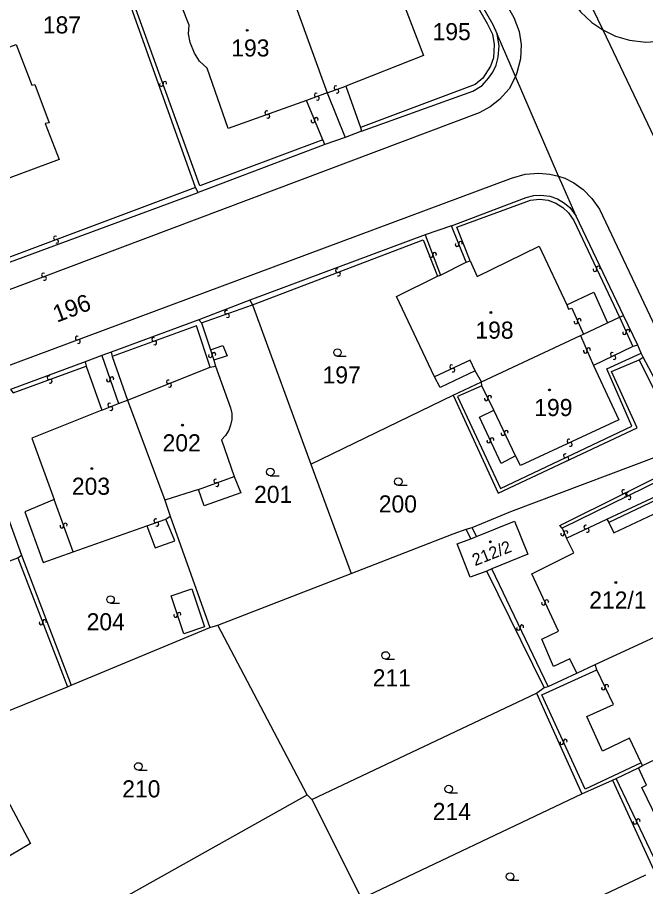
# Model space of a CAD drawing. Extents: x -600391 to -599491, y -1160176 to -1159402.
# Drawn here: x -600290.1 to -600227.7, y -1159747.5 to -1159661.1 of the extents above; entities that cross this region are included whole.
import ezdxf

# ---------------------------------------------------------------- set-up
doc = ezdxf.new("R2010")
doc.units = 0
for name, color, linetype in [('Level 1', 7, 'Continuous'), ('Level 13', 7, 'Continuous'), ('Level 3', 7, 'Continuous'), ('Level 4', 7, 'Continuous'), ('Level 5', 7, 'Continuous')]:
    doc.layers.add(name, color=color, linetype=linetype)

msp = doc.modelspace()

# ---------------------------------------------------------------- linework, layer by layer
at = {"layer": 'Level 1'}
for points in [[(-600257, -1159637.19), (-600242.84, -1159661.83), (-600242.42, -1159662.79)], [(-600255.98, -1159649.15), (-600254.83, -1159651.93), (-600254.4, -1159651.82), (-600253.55, -1159654.34), (-600252.98, -1159655.06), (-600252.44, -1159655.89), (-600252.06, -1159657.09), (-600251.78, -1159658), (-600251.89, -1159659.27), (-600249.71, -1159664.91), (-600257.45, -1159667.95)], [(-600263.91, -1159655.89), (-600259.29, -1159668.6)], [(-600234.61, -1159656.72), (-600231.91, -1159662.36)], [(-600272.39, -1159678.01), (-600279.61, -1159657.74)], [(-600255.9, -1159672.41), (-600244.82, -1159668.44), (-600243.9, -1159667.87), (-600243.25, -1159667.16), (-600242.84, -1159666.57), (-600242.51, -1159665.86), (-600242.29, -1159665.08), (-600242.19, -1159663.93), (-600242.42, -1159662.79)], [(-600240.59, -1159667), (-600242.42, -1159662.79)], [(-600231.91, -1159662.36), (-600226.43, -1159673.8), (-600225.55, -1159675.64)], [(-600295.07, -1159665.6), (-600290.21, -1159663.81), (-600288.63, -1159667.85), (-600288.34, -1159667.77), (-600286.92, -1159671.6), (-600287.33, -1159671.67), (-600285.93, -1159675.22), (-600298.35, -1159679.84), (-600299.72, -1159676.09), (-600300.06, -1159676.16), (-600301.38, -1159672.64), (-600301.05, -1159672.57), (-600301.2, -1159671.95)], [(-600236.3, -1159676.88), (-600240.59, -1159667)], [(-600257.45, -1159667.95), (-600255.98, -1159672.06)], [(-600259.29, -1159668.6), (-600257.49, -1159673.05)], [(-600255.9, -1159672.41), (-600257.49, -1159673.05)], [(-600255.98, -1159672.06), (-600255.9, -1159672.41)], [(-600257.49, -1159673.05), (-600259.52, -1159673.75)], [(-600259.52, -1159673.75), (-600272.12, -1159678.51)], [(-600234.56, -1159680.88), (-600235.98, -1159677.61), (-600236.3, -1159676.88)], [(-600299.92, -1159688.78), (-600272.12, -1159678.51)], [(-600272.12, -1159678.51), (-600272.39, -1159678.01)], [(-600246.95, -1159681.81), (-600239.53, -1159679.02), (-600238.75, -1159678.81), (-600238.05, -1159678.77), (-600237.18, -1159678.87), (-600236.4, -1159679.15), (-600235.71, -1159679.58), (-600235.18, -1159680.02), (-600234.56, -1159680.88)], [(-600229.86, -1159690.74), (-600234.56, -1159680.88)], [(-600246.95, -1159681.81), (-600249.56, -1159682.73)], [(-600249.56, -1159682.73), (-600266.97, -1159689.21)], [(-600245.08, -1159685.3), (-600244.4, -1159686.86), (-600238.23, -1159683.84), (-600235.49, -1159689.66)], [(-600248.03, -1159686.72), (-600245.49, -1159685.44)], [(-600245.49, -1159685.44), (-600245.08, -1159685.3)], [(-600248.64, -1159696.83), (-600252.39, -1159688.85), (-600248.34, -1159686.84)], [(-600248.34, -1159686.84), (-600248.03, -1159686.72)], [(-600235.49, -1159689.66), (-600232.79, -1159688.42), (-600231.45, -1159691.46)], [(-600266.97, -1159689.21), (-600272.04, -1159691.16)], [(-600266.97, -1159689.21), (-600266.7, -1159689.68)], [(-600266.7, -1159689.68), (-600260.93, -1159705.5)], [(-600230.25, -1159690.91), (-600229.86, -1159690.74)], [(-600228.42, -1159693.67), (-600229.86, -1159690.74)], [(-600272.04, -1159691.16), (-600280.77, -1159694.37)], [(-600272.04, -1159691.16), (-600271.79, -1159691.48)], [(-600271.79, -1159691.48), (-600270.9, -1159694.16)], [(-600233.82, -1159692.58), (-600231.45, -1159691.46)], [(-600231.45, -1159691.46), (-600230.25, -1159690.91)], [(-600243.96, -1159697.33), (-600234.11, -1159692.73)], [(-600234.11, -1159692.73), (-600233.82, -1159692.58)], [(-600270.9, -1159694.16), (-600269.66, -1159693.71), (-600269.24, -1159694.75), (-600270.55, -1159695.17)], [(-600228.11, -1159694.49), (-600228.42, -1159693.67)], [(-600281.68, -1159694.7), (-600283.34, -1159695.34)], [(-600280.77, -1159694.37), (-600281.68, -1159694.7)], [(-600280.77, -1159694.37), (-600280.66, -1159694.81)], [(-600280.66, -1159694.81), (-600279.13, -1159699.14)], [(-600246.78, -1159698.64), (-600242.32, -1159708.4), (-600228.5, -1159701.89), (-600231.03, -1159696.29), (-600228.31, -1159695.13)], [(-600228.31, -1159695.13), (-600227.91, -1159694.88)], [(-600227.91, -1159694.88), (-600228.11, -1159694.49)], [(-600223.39, -1159703.37), (-600227.91, -1159694.88)], [(-600283.34, -1159695.34), (-600290.76, -1159698.08)], [(-600283.34, -1159695.34), (-600283.25, -1159695.78)], [(-600283.25, -1159695.78), (-600281.67, -1159700.14)], [(-600270.55, -1159695.17), (-600270.38, -1159695.76)], [(-600270.38, -1159695.76), (-600268.9, -1159699.92), (-600268.78, -1159700.49), (-600268.77, -1159701.08), (-600268.89, -1159701.62), (-600269.08, -1159702.13), (-600269.39, -1159702.66), (-600269.79, -1159703.1), (-600268.55, -1159706.72)], [(-600244.58, -1159696.25), (-600248.07, -1159697.9), (-600248.64, -1159696.83)], [(-600243.96, -1159697.33), (-600244.58, -1159696.25)], [(-600246.78, -1159698.64), (-600243.96, -1159697.33)], [(-600279.13, -1159699.14), (-600275.41, -1159709.1)], [(-600260.93, -1159705.5), (-600246.78, -1159698.64)], [(-600295.08, -1159699.66), (-600289.65, -1159714.55)], [(-600281.67, -1159700.14), (-600288.64, -1159702.94), (-600286.42, -1159709.02)], [(-600244.9, -1159711.81), (-600241.06, -1159710.22), (-600223.99, -1159703.78)], [(-600260.93, -1159705.5), (-600256.91, -1159716.36)], [(-600268.55, -1159706.72), (-600267.88, -1159708.35), (-600271.52, -1159709.66), (-600272.09, -1159708.01)], [(-600272.09, -1159708.01), (-600275.41, -1159709.1)], [(-600286.42, -1159709.02), (-600289.33, -1159710.24), (-600287.5, -1159715.28), (-600284.53, -1159714.21)], [(-600275.41, -1159709.1), (-600274.91, -1159710.69)], [(-600277.2, -1159711.64), (-600276.39, -1159713.81), (-600274.43, -1159713.12), (-600275.34, -1159710.96)], [(-600275.34, -1159710.96), (-600274.91, -1159710.69)], [(-600274.91, -1159710.69), (-600270.96, -1159721.75)], [(-600244.47, -1159712.71), (-600240.68, -1159711.17), (-600239.37, -1159714.45), (-600242.93, -1159715.92)], [(-600284.53, -1159714.21), (-600277.2, -1159711.64)], [(-600256.91, -1159716.36), (-600246.79, -1159712.44), (-600245.49, -1159711.96)], [(-600245.49, -1159711.96), (-600244.9, -1159711.81)], [(-600245.01, -1159712.94), (-600245.49, -1159711.96)], [(-600243.44, -1159716.13), (-600245.08, -1159716.73), (-600246.39, -1159713.44), (-600245.01, -1159712.94)], [(-600245.01, -1159712.94), (-600244.47, -1159712.71)], [(-600303.21, -1159719.76), (-600290.02, -1159714.8)], [(-600290.02, -1159714.8), (-600289.65, -1159714.55)], [(-600289.65, -1159714.55), (-600284.72, -1159727.47)], [(-600270.16, -1159721.49), (-600256.91, -1159716.36)], [(-600242.93, -1159715.92), (-600243.44, -1159716.13)], [(-600237.73, -1159727.71), (-600243.44, -1159716.13)], [(-600232.68, -1159725.43), (-600222.05, -1159720.52)], [(-600284.72, -1159727.47), (-600270.96, -1159721.75)], [(-600270.96, -1159721.75), (-600270.16, -1159721.49)], [(-600261.29, -1159738.36), (-600270.16, -1159721.49)], [(-600234.5, -1159726.26), (-600232.68, -1159725.43)], [(-600237.32, -1159727.59), (-600234.5, -1159726.26)], [(-600309.17, -1159737.41), (-600285.09, -1159727.62)], [(-600285.09, -1159727.62), (-600284.72, -1159727.47)], [(-600238.5, -1159728.27), (-600237.73, -1159727.71)], [(-600237.73, -1159727.71), (-600237.32, -1159727.59)], [(-600260.82, -1159738.82), (-600238.5, -1159728.27)], [(-600238.5, -1159728.27), (-600233.99, -1159738.27)], [(-600227.96, -1159735.44), (-600217.22, -1159730.36)], [(-600299.17, -1159752.49), (-600302.11, -1159746.96), (-600301.17, -1159746.41), (-600303.61, -1159741.8), (-600292.85, -1159735.57), (-600288.77, -1159743.19), (-600292.56, -1159745.42), (-600290.03, -1159750.12), (-600292.55, -1159751.52), (-600292.72, -1159751.2)], [(-600230.58, -1159736.74), (-600228.36, -1159735.69)], [(-600228.36, -1159735.69), (-600227.96, -1159735.44)], [(-600233.99, -1159738.27), (-600230.94, -1159736.91)], [(-600230.94, -1159736.91), (-600230.58, -1159736.74)], [(-600230.94, -1159736.91), (-600226.86, -1159745.79)], [(-600255.87, -1159748.65), (-600233.99, -1159738.27)], [(-600295.75, -1159757.68), (-600261.29, -1159738.36)], [(-600261.29, -1159738.36), (-600260.82, -1159738.82)], [(-600260.82, -1159738.82), (-600255.87, -1159748.65)], [(-600251.26, -1159757.45), (-600227.63, -1159746.31)]]:
    msp.add_lwpolyline(points, dxfattribs=at)
at = {"layer": 'Level 13'}
for centre, start, end in [((-600275.427, -1159667.658), 326.9982, 199.5882), ((-600275.774, -1159667.781), 147.21266, 19.31066), ((-600258.43, -1159668.096), 56.82906, 288.92705), ((-600258.309, -1159668.444), 236.6146, 109.2046), ((-600260.384, -1159668.817), 57.65334, 290.24334), ((-600260.257, -1159669.163), 237.86779, 109.96579), ((-600265.301, -1159670.586), 56.82143, 289.41143), ((-600265.18, -1159670.934), 237.03589, 109.13388), ((-600260.711, -1159671.399), 149.75287, 21.85087), ((-600260.369, -1159671.261), 329.53841, 202.12841), ((-600286.294, -1159683.027), 57.73928, 290.32928), ((-600286.167, -1159683.373), 237.95374, 110.05173), ((-600246.392, -1159683.687), 149.28291, 21.38091), ((-600246.049, -1159683.552), 329.06846, 201.65846), ((-600248.972, -1159684.795), 148.13803, 20.72803), ((-600248.627, -1159684.666), 328.35249, 200.45048), ((-600258.294, -1159686.277), 58.23563, 290.33362), ((-600258.165, -1159686.622), 238.02117, 110.61117), ((-600232.687, -1159686.178), 152.47116, 25.06116), ((-600232.353, -1159686.023), 332.68562, 204.78361), ((-600287.494, -1159686.707), 57.78399, 290.37399), ((-600287.367, -1159687.053), 237.99845, 110.09644), ((-600269.31, -1159690.406), 56.84809, 288.94609), ((-600269.189, -1159690.754), 236.63363, 109.22363), ((-600234.577, -1159691.376), 151.90503, 24.49503), ((-600234.242, -1159691.224), 332.11948, 204.21748), ((-600229.748, -1159692.446), 151.80886, 24.39886), ((-600229.412, -1159692.295), 332.02332, 204.12132), ((-600284.133, -1159692.977), 57.79973, 289.89772), ((-600284.007, -1159693.323), 237.58527, 110.17527), ((-600276.542, -1159693.117), 57.1194, 289.7094), ((-600276.419, -1159693.464), 237.33385, 109.43185), ((-600233.649, -1159694.282), 150.38023, 22.97023), ((-600233.31, -1159694.139), 330.59468, 202.69268), ((-600270.904, -1159694.72), 146.27125, 18.86125), ((-600270.555, -1159694.601), 326.48571, 198.58371), ((-600230.958, -1159694.593), 62.48565, 295.07565), ((-600230.803, -1159694.927), 242.70011, 114.7981), ((-600246.938, -1159695.833), 62.35163, 294.94163), ((-600246.783, -1159696.168), 242.56608, 114.66408), ((-600286.942, -1159696.926), 57.42551, 289.52351), ((-600280.685, -1159697.021), 326.45385, 198.55184), ((-600286.818, -1159697.273), 237.21106, 109.80106), ((-600281.034, -1159697.139), 146.23939, 18.82939), ((-600275.087, -1159697.328), 59.12606, 291.22405), ((-600274.953, -1159697.671), 238.9116, 111.5016), ((-600280.918, -1159699.639), 59.59454, 291.69254), ((-600243.486, -1159699.02), 153.74648, 25.84448), ((-600243.155, -1159698.859), 333.53203, 206.12203), ((-600280.781, -1159699.981), 239.38009, 111.97009), ((-600242.913, -1159703.063), 332.15467, 204.74467), ((-600241.828, -1159702.487), 152.61031, 24.70831), ((-600241.493, -1159702.332), 332.39586, 204.98586), ((-600243.248, -1159703.216), 152.36912, 24.46712), ((-600235.277, -1159703.213), 61.98906, 294.57906), ((-600235.124, -1159703.548), 242.20352, 114.30152), ((-600235.627, -1159704.663), 62.69628, 294.79427), ((-600235.472, -1159704.997), 242.48182, 115.07182), ((-600270.382, -1159707.186), 57.39482, 289.49281), ((-600270.258, -1159707.533), 237.18036, 109.77036), ((-600229.831, -1159708.234), 63.79504, 295.89303), ((-600229.669, -1159708.565), 243.58058, 116.17058), ((-600229.46, -1159708.494), 63.2149, 295.8049), ((-600229.301, -1159708.826), 243.42936, 115.52736), ((-600285.307, -1159711.558), 327.16797, 199.75797), ((-600276.332, -1159711.126), 57.45471, 289.55271), ((-600276.208, -1159711.473), 237.24026, 109.83026), ((-600285.654, -1159711.682), 147.38243, 19.48043), ((-600235.91, -1159712.441), 150.14699, 22.73699), ((-600235.57, -1159712.3), 330.36145, 202.45945), ((-600233.597, -1159711.752), 62.49123, 294.58923), ((-600233.443, -1159712.087), 242.27677, 114.86677), ((-600237.808, -1159719.326), 152.1415, 24.2395), ((-600237.473, -1159719.174), 331.92704, 204.51704), ((-600287.377, -1159721.145), 328.40725, 200.50525), ((-600274.356, -1159720.537), 145.76232, 17.86031), ((-600274.005, -1159720.423), 325.54786, 198.13786), ((-600287.722, -1159721.275), 148.19279, 20.78279), ((-600240.287, -1159721.828), 153.04725, 25.14524), ((-600239.954, -1159721.671), 332.83279, 205.42279), ((-600231.847, -1159727.747), 152.72607, 24.82407), ((-600231.513, -1159727.592), 332.51161, 205.10161), ((-600235.978, -1159733.186), 152.15175, 24.24974), ((-600235.643, -1159733.034), 331.93729, 204.52729), ((-600228.383, -1159740.942), 332.55916, 205.14916), ((-600228.717, -1159741.098), 152.77362, 24.87161)]:
    msp.add_arc(centre, 0.184, start, end, dxfattribs=at)
at = {"layer": 'Level 3'}
for points in [[(-600263.73, -1159599.23), (-600264.06, -1159600.83), (-600264.1, -1159602.8), (-600263.89, -1159604.24), (-600263.4, -1159605.71), (-600263.22, -1159606.12), (-600256.87, -1159617.57), (-600257.27, -1159618.48), (-600257.42, -1159619.34), (-600257.36, -1159620.23), (-600257.11, -1159621.06), (-600235.06, -1159659.23), (-600234.11, -1159660.56), (-600233, -1159661.61), (-600231.91, -1159662.36)], [(-600275.25, -1159607.05), (-600265.49, -1159621.97), (-600264.75, -1159621.73), (-600263.95, -1159621.77), (-600263.42, -1159621.97), (-600262.66, -1159622.63), (-600262.28, -1159623.53), (-600240.75, -1159661.14), (-600240.23, -1159662.5), (-600240.03, -1159663.82), (-600240.07, -1159665.24), (-600240.44, -1159666.61), (-600240.59, -1159667)], [(-600257.45, -1159637.35), (-600243.41, -1159661.73), (-600242.87, -1159662.79), (-600242.69, -1159663.8), (-600242.78, -1159665.12), (-600243.06, -1159665.96), (-600243.83, -1159667.15), (-600244.6, -1159667.78), (-600255.98, -1159672.06)], [(-600231.91, -1159662.36), (-600230.65, -1159662.97), (-600229.27, -1159663.39), (-600227.62, -1159663.59), (-600225.8, -1159663.45), (-600224.28, -1159663.04), (-600222.98, -1159662.43), (-600197.1, -1159651.98)], [(-600261.35, -1159669.37), (-600269.13, -1159672.15), (-600271.23, -1159666.16), (-600271.98, -1159665.45), (-600272.49, -1159664.66), (-600272.91, -1159663.6), (-600273.06, -1159662.75), (-600273.02, -1159661.88), (-600274.27, -1159658.69), (-600273.93, -1159658.6), (-600274.92, -1159655.93)], [(-600259.74, -1159673.28), (-600271.94, -1159677.85), (-600279.25, -1159657.59)], [(-600240.59, -1159667), (-600241.21, -1159668.2), (-600242.18, -1159669.27), (-600243.09, -1159670.01), (-600244.19, -1159670.6), (-600330.67, -1159703.15), (-600331.73, -1159703.48), (-600332.86, -1159703.51), (-600333.16, -1159703.47)], [(-600259.29, -1159668.6), (-600257.45, -1159667.95)], [(-600259.29, -1159668.6), (-600261.35, -1159669.37)], [(-600259.74, -1159673.28), (-600261.35, -1159669.37)], [(-600259.52, -1159673.75), (-600259.74, -1159673.28)], [(-600329.03, -1159711.13), (-600328.44, -1159710.21), (-600327.64, -1159709.49), (-600327.17, -1159709.2), (-600240.98, -1159677.1), (-600239.63, -1159676.68), (-600238.25, -1159676.58), (-600237.16, -1159676.69), (-600236.3, -1159676.88)], [(-600236.3, -1159676.88), (-600235.69, -1159677.1), (-600234.79, -1159677.54), (-600233.86, -1159678.21), (-600233.01, -1159679.1), (-600232.25, -1159680.16), (-600163.31, -1159825.79), (-600162.94, -1159826.86), (-600162.86, -1159827.88), (-600163.01, -1159828.81), (-600163.4, -1159829.75)], [(-600272.39, -1159678.01), (-600300.06, -1159688.4)], [(-600245.08, -1159685.3), (-600246.41, -1159681.96), (-600239.1, -1159679.28), (-600238.2, -1159679.18), (-600237.34, -1159679.29), (-600236.59, -1159679.56), (-600235.88, -1159679.99), (-600235.32, -1159680.53), (-600234.8, -1159681.29), (-600230.25, -1159690.91)], [(-600245.49, -1159685.44), (-600246.95, -1159681.81)], [(-600249.56, -1159682.73), (-600248.03, -1159686.72)], [(-600266.7, -1159689.68), (-600249.75, -1159683.22), (-600248.34, -1159686.84)], [(-600271.79, -1159691.48), (-600266.7, -1159689.68)], [(-600235.49, -1159689.66), (-600235.3, -1159690.1), (-600235, -1159690.02), (-600233.82, -1159692.58)], [(-600230.25, -1159690.91), (-600228.91, -1159693.83)], [(-600270.91, -1159695.86), (-600272.29, -1159691.77), (-600280.66, -1159694.81)], [(-600234.11, -1159692.73), (-600232.84, -1159695.69)], [(-600270.9, -1159694.16), (-600270.55, -1159695.17)], [(-600228.91, -1159693.83), (-600232.84, -1159695.69)], [(-600228.42, -1159693.67), (-600228.91, -1159693.83)], [(-600281.68, -1159694.7), (-600280.03, -1159699.47)], [(-600243.92, -1159697.74), (-600246.36, -1159698.77), (-600242.08, -1159707.92), (-600229.02, -1159701.74), (-600231.52, -1159696.02), (-600228.11, -1159694.49)], [(-600228.31, -1159695.13), (-600223.99, -1159703.78)], [(-600290.76, -1159698.08), (-600290.51, -1159698.43), (-600283.25, -1159695.78)], [(-600279.13, -1159699.14), (-600270.91, -1159695.86)], [(-600270.91, -1159695.86), (-600270.38, -1159695.76)], [(-600244.58, -1159696.25), (-600245.09, -1159695.16), (-600248.64, -1159696.83)], [(-600232.84, -1159695.69), (-600230.3, -1159701.11), (-600240.09, -1159705.64), (-600240.59, -1159704.68)], [(-600243.92, -1159697.74), (-600243.96, -1159697.33)], [(-600242.73, -1159700.14), (-600243.92, -1159697.74)], [(-600280.03, -1159699.47), (-600279.13, -1159699.14)], [(-600281.67, -1159700.14), (-600280.03, -1159699.47)], [(-600240.59, -1159704.68), (-600242.01, -1159705.44), (-600244.15, -1159700.85), (-600242.73, -1159700.14)], [(-600240.59, -1159704.68), (-600242.73, -1159700.14)], [(-600235.95, -1159711.87), (-600236.18, -1159711.6), (-600223.32, -1159705.21), (-600223.99, -1159703.78)], [(-600222.82, -1159705.45), (-600235.95, -1159711.87)], [(-600272.09, -1159708.01), (-600268.55, -1159706.72)], [(-600231.52, -1159710.98), (-600222.13, -1159706.61)], [(-600223.54, -1159717.24), (-600218.58, -1159714.83), (-600222.45, -1159707.11), (-600231.32, -1159711.32)], [(-600284.53, -1159714.21), (-600286.42, -1159709.02)], [(-600231.32, -1159711.32), (-600230.8, -1159712.34), (-600226.31, -1159710.22), (-600223.41, -1159716.54), (-600223.83, -1159716.76), (-600223.54, -1159717.24)], [(-600277.2, -1159711.64), (-600275.34, -1159710.96)], [(-600235.53, -1159712.86), (-600231.52, -1159710.98)], [(-600231.52, -1159710.98), (-600231.32, -1159711.32)], [(-600244.47, -1159712.71), (-600244.9, -1159711.81)], [(-600235.95, -1159711.87), (-600235.53, -1159712.86)], [(-600234.5, -1159726.26), (-600235.19, -1159724.85), (-600236.81, -1159725.63), (-600237.97, -1159722.9), (-600236.32, -1159722.1), (-600238.95, -1159716.4), (-600234.79, -1159714.32), (-600235.53, -1159712.86)], [(-600290.02, -1159714.8), (-600285.09, -1159727.62)], [(-600237.32, -1159727.59), (-600242.93, -1159715.92)], [(-600271.48, -1159721.68), (-600273.55, -1159722.37), (-600274.81, -1159718.58), (-600272.74, -1159717.89), (-600271.48, -1159721.68)], [(-600228.09, -1159735.17), (-600233.65, -1159737.8), (-600237.98, -1159728.42), (-600232.49, -1159725.95)], [(-600228.09, -1159735.17), (-600229.25, -1159732.75), (-600231.94, -1159734.02), (-600233.49, -1159730.58), (-600230.86, -1159729.39), (-600232.49, -1159725.95)], [(-600232.49, -1159725.95), (-600232.68, -1159725.43)], [(-600224.23, -1159744.2), (-600225.44, -1159741.77), (-600225.93, -1159741.95), (-600228.02, -1159737.65), (-600227.57, -1159737.41), (-600228.36, -1159735.69)], [(-600227.96, -1159735.44), (-600228.09, -1159735.17)], [(-600224.23, -1159744.2), (-600226.52, -1159745.29), (-600230.58, -1159736.74)]]:
    msp.add_lwpolyline(points, dxfattribs=at)
at = {"layer": 'Level 5'}
for p, q in [((-600258.27, -1159694.79), (-600257.395, -1159694.79)), ((-600264.95, -1159706.66), (-600264.075, -1159706.66)), ((-600252.23, -1159707.61), (-600251.355, -1159707.61)), ((-600280.82, -1159719.33), (-600279.945, -1159719.33)), ((-600253.49, -1159724.89), (-600252.615, -1159724.89)), ((-600278.05, -1159735.92), (-600277.175, -1159735.92)), ((-600247.22, -1159738.17), (-600246.345, -1159738.17)), ((-600241.12, -1159746.86), (-600240.245, -1159746.86))]:
    msp.add_line(p, q, dxfattribs=at)
for centre, radius in [((-600267.23, -1159662.4), 0.09), ((-600267.23, -1159662.4), 0.0521), ((-600243.02, -1159690.44), 0.09), ((-600243.02, -1159690.44), 0.0521), ((-600258.27, -1159694.415), 0.375), ((-600237.2, -1159698.13), 0.09), ((-600237.2, -1159698.13), 0.0521), ((-600273.67, -1159701.64), 0.09), ((-600273.67, -1159701.64), 0.0521), ((-600282.67, -1159705.95), 0.09), ((-600282.67, -1159705.95), 0.0521), ((-600264.95, -1159706.285), 0.375), ((-600252.23, -1159707.235), 0.375), ((-600243.08, -1159713.22), 0.09), ((-600243.08, -1159713.22), 0.0521), ((-600230.61, -1159717.26), 0.09), ((-600230.61, -1159717.26), 0.0521), ((-600280.82, -1159718.955), 0.375), ((-600253.49, -1159724.515), 0.375), ((-600278.05, -1159735.545), 0.375), ((-600247.22, -1159737.795), 0.375), ((-600241.12, -1159746.485), 0.375)]:
    msp.add_circle(centre, radius, dxfattribs=at)

# ---------------------------------------------------------------- texts
at = {"layer": 'Level 4'}
for s, p in [('187', (-600287.545, -1159662.71)), ('195', (-600248.819, -1159663.38)), ('193', (-600268.824, -1159665)), ('198', (-600244.565, -1159693.04)), ('197', (-600259.752, -1159697.49)), ('199', (-600238.717, -1159700.73)), ('202', (-600275.648, -1159704.24)), ('203', (-600284.66, -1159708.55)), ('201', (-600266.556, -1159709.36)), ('200', (-600254.166, -1159710.31)), ('212/1', (-600233.255, -1159719.86)), ('204', (-600283.193, -1159722.02)), ('211', (-600254.765, -1159727.59)), ('210', (-600279.656, -1159738.62)), ('214', (-600248.802, -1159740.87))]:
    msp.add_text(s, height=1.7, dxfattribs=at).set_placement(p)
for s, height, rotation, p in [('196', 1.7, 20.7, (-600286.156, -1159691.461)), ('212/2', 1.2, 21.6, (-600244.597, -1159715.649))]:
    msp.add_text(s, height=height, rotation=rotation, dxfattribs=at).set_placement(p)

doc.saveas('drawing.dxf')
